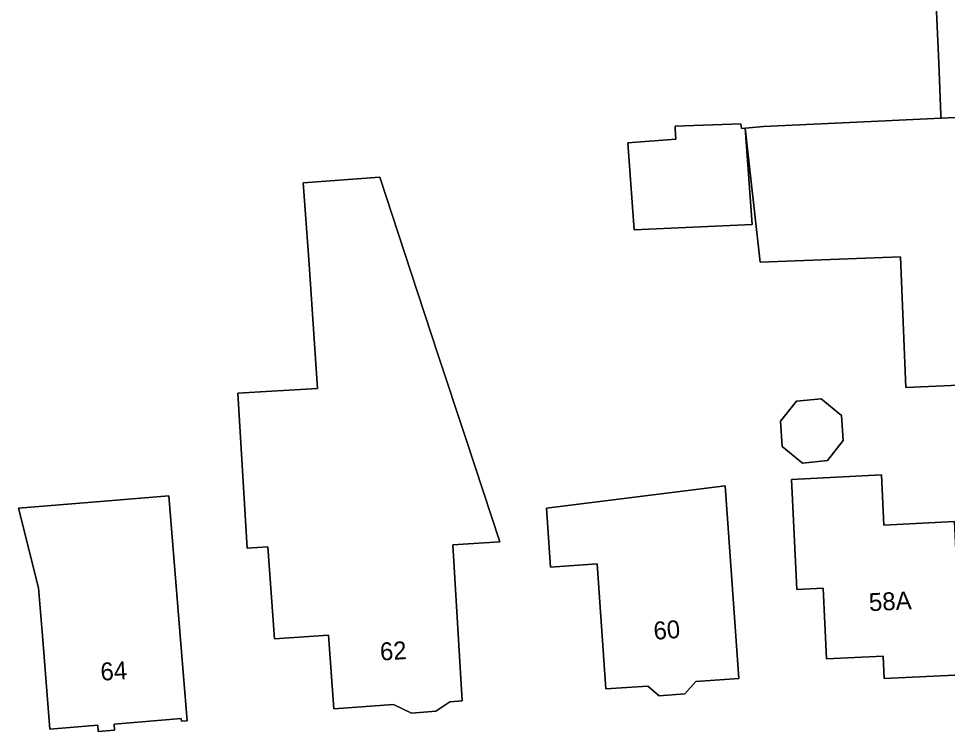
# Model space of a CAD drawing. Extents: x 157320 to 158835, y 386650 to 388491.
# Drawn here: x 157945.7 to 157997.6, y 387830.8 to 387870.6 of the extents above; entities that cross this region are included whole.
import ezdxf

# ---------------------------------------------------------------- set-up
doc = ezdxf.new("R2010")
doc.units = 0
for name, color, linetype in [('IMGEO_Erf', 7, 'Continuous'), ('IMGEO_Pand', 7, 'Continuous'), ('IMGEO_Pand_nummerreeks', 7, 'Continuous')]:
    doc.layers.add(name, color=color, linetype=linetype)

msp = doc.modelspace()

# ---------------------------------------------------------------- linework, layer by layer
at = {"layer": 'IMGEO_Erf'}
for points in [[(157994.953, 387857.259), (157987.119, 387856.965), (157986.287, 387864.446), (157987.312, 387864.534), (157993.326, 387864.815), (157997.224, 387864.998), (157997.216, 387865.166), (157997.087, 387868.088), (157996.76, 387875.444)], [(157999.479, 387850.161), (157995.262, 387849.982), (157994.953, 387857.259)]]:
    msp.add_lwpolyline(points, dxfattribs=at)
for points in [[(157986.287, 387864.446), (157986.67, 387859.076), (157980.079, 387858.765), (157979.739, 387863.632), (157982.41, 387863.828), (157982.376, 387864.413), (157982.368, 387864.552), (157986.046, 387864.688), (157986.075, 387864.428)], [(157962.414, 387849.916), (157961.925, 387857.121), (157961.604, 387861.392), (157965.88, 387861.704), (157967.262, 387857.51), (157969.135, 387851.826), (157970.7, 387847.077), (157972.584, 387841.361), (157969.96, 387841.188), (157970.494, 387832.485), (157969.8, 387832.435), (157969.011, 387831.9), (157967.65, 387831.802), (157966.659, 387832.282), (157963.325, 387832.042), (157963.028, 387836.157), (157960.017, 387835.94), (157959.646, 387841.086), (157958.486, 387841.002), (157957.969, 387849.65)], [(157990.527, 387849.334), (157991.659, 387848.407), (157991.749, 387847.024), (157990.877, 387845.891), (157989.485, 387845.745), (157988.353, 387846.673), (157988.261, 387848.096), (157989.144, 387849.207)], [(157988.922, 387843.699), (157988.866, 387844.847), (157993.89, 387845.094), (157994.028, 387842.298), (157997.963, 387842.491), (157998.137, 387838.937), (157998.382, 387833.942), (157994.052, 387833.73), (157993.99, 387834.984), (157990.828, 387834.829), (157990.635, 387838.775), (157989.167, 387838.704)], [(157985.176, 387844.483), (157985.584, 387838.721), (157985.937, 387833.733), (157983.521, 387833.562), (157982.924, 387832.874), (157981.477, 387832.771), (157980.854, 387833.312), (157978.512, 387833.146), (157978.018, 387840.127), (157975.419, 387839.943), (157975.186, 387843.231)], [(157954.728, 387836.362), (157955.131, 387831.378), (157954.812, 387831.352), (157954.801, 387831.49), (157951.051, 387831.188), (157951.078, 387830.851), (157950.173, 387830.778), (157950.145, 387831.125), (157947.47, 387830.909), (157947.067, 387835.893), (157946.832, 387838.801), (157945.722, 387843.243), (157950.519, 387843.63), (157954.118, 387843.921)]]:
    msp.add_lwpolyline(points, close=True, dxfattribs=at)
at = {"layer": 'IMGEO_Pand'}
for points in [[(158009.156, 387882.144), (157996.638, 387881.908), (157996.76, 387875.444), (157997.087, 387868.088), (157997.216, 387865.166), (157997.224, 387864.998), (157997.619, 387865.016), (157998.456, 387865.055), (158009.504, 387865.584)], [(157998.555, 387860.824), (157998.456, 387865.055), (157997.619, 387865.016), (157997.224, 387864.998), (157993.326, 387864.815), (157987.312, 387864.534), (157986.287, 387864.446), (157987.119, 387856.965), (157994.953, 387857.259), (157995.262, 387849.982), (157999.479, 387850.161), (157999.222, 387856.211), (157999.173, 387857.358), (157998.637, 387857.345)], [(157986.287, 387864.446), (157986.075, 387864.428), (157986.046, 387864.688), (157982.368, 387864.552), (157982.376, 387864.413), (157982.41, 387863.828), (157979.739, 387863.632), (157980.079, 387858.765), (157986.67, 387859.076)], [(157961.925, 387857.121), (157962.414, 387849.916), (157957.969, 387849.65), (157958.486, 387841.002), (157959.646, 387841.086), (157960.017, 387835.94), (157963.028, 387836.157), (157963.325, 387832.042), (157966.659, 387832.282), (157967.65, 387831.802), (157969.011, 387831.9), (157969.8, 387832.435), (157970.494, 387832.485), (157969.96, 387841.188), (157972.584, 387841.361), (157970.7, 387847.077), (157969.135, 387851.826), (157967.262, 387857.51), (157965.88, 387861.704), (157961.604, 387861.392)], [(157990.527, 387849.334), (157989.144, 387849.207), (157988.261, 387848.096), (157988.353, 387846.673), (157989.485, 387845.745), (157990.877, 387845.891), (157991.749, 387847.024), (157991.659, 387848.407)], [(157998.137, 387838.937), (157997.963, 387842.491), (157994.028, 387842.298), (157993.89, 387845.094), (157988.866, 387844.847), (157988.922, 387843.699), (157989.167, 387838.704), (157990.635, 387838.775), (157990.828, 387834.829), (157993.99, 387834.984), (157994.052, 387833.73), (157998.382, 387833.942)], [(157985.584, 387838.721), (157985.176, 387844.483), (157975.186, 387843.231), (157975.419, 387839.943), (157978.018, 387840.127), (157978.512, 387833.146), (157980.854, 387833.312), (157981.477, 387832.771), (157982.924, 387832.874), (157983.521, 387833.562), (157985.937, 387833.733)], [(157954.118, 387843.921), (157950.519, 387843.63), (157945.722, 387843.243), (157946.832, 387838.801), (157947.067, 387835.893), (157947.47, 387830.909), (157950.145, 387831.125), (157950.173, 387830.778), (157951.078, 387830.851), (157951.051, 387831.188), (157954.801, 387831.49), (157954.812, 387831.352), (157955.131, 387831.378), (157954.728, 387836.362)]]:
    msp.add_lwpolyline(points, close=True, dxfattribs=at)

# ---------------------------------------------------------------- texts
at = {"layer": 'IMGEO_Pand_nummerreeks'}
for s, rotation, p in [('58A', 2.8064, (157993.219, 387837.486)), ('60', 4.5202, (157981.205, 387835.886)), ('62', 3.5351, (157965.927, 387834.728)), ('64', 3.5008, (157950.321, 387833.608))]:
    msp.add_text(s, height=1, rotation=rotation, dxfattribs=at).set_placement(p)

doc.saveas('drawing.dxf')
